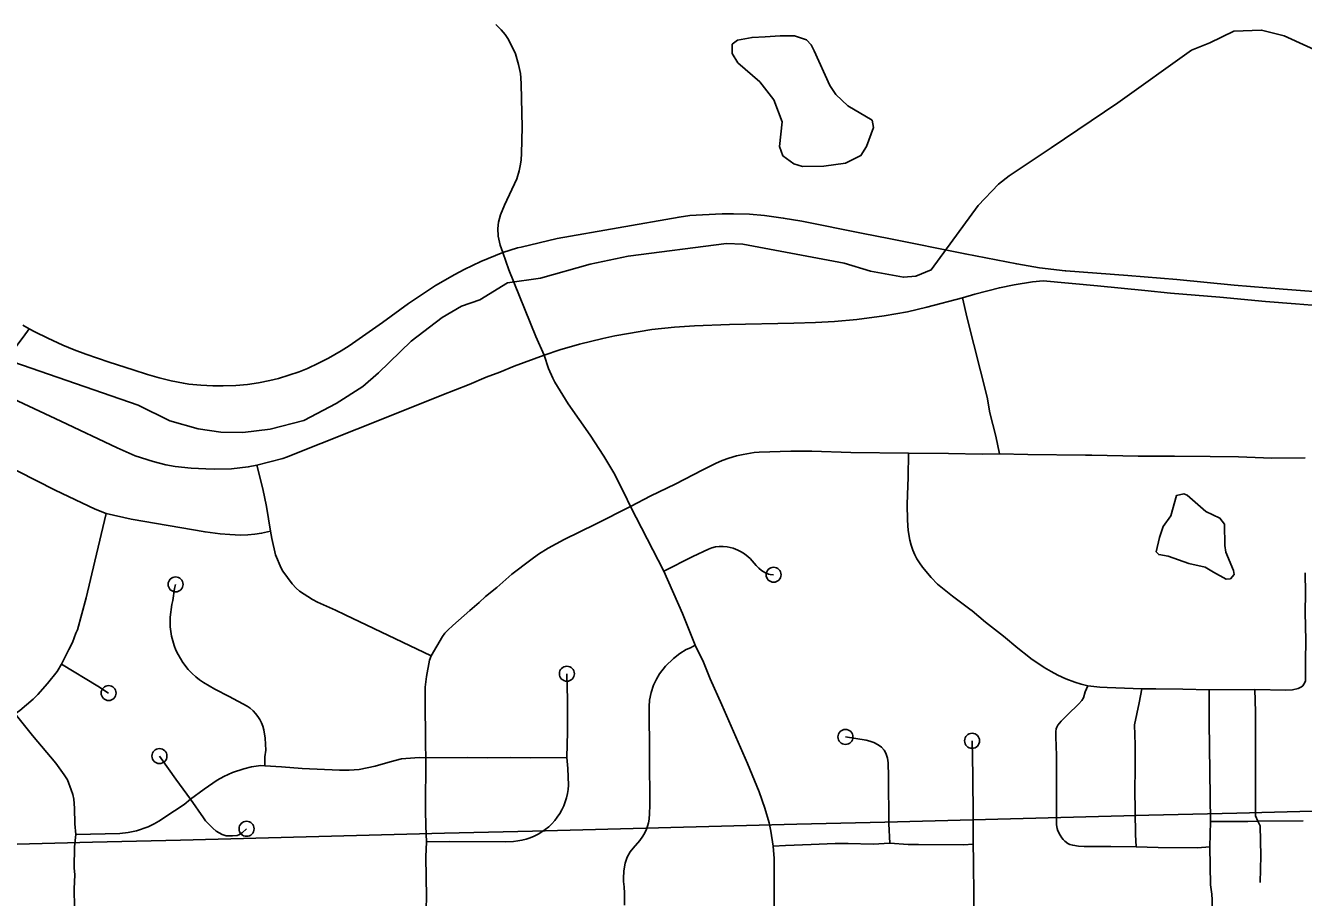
# Model space of a CAD drawing. Extents: x -19 to 366, y -4 to 359.
# Drawn here: x 146.019 to 146.825, y 191.347 to 191.897 of the extents above; entities that cross this region are included whole.
import ezdxf

# ---------------------------------------------------------------- set-up
doc = ezdxf.new("R2010")
doc.units = 0
for name, color, linetype in [('R_Striping', 7, 'Continuous'), ('R_Temp Easement', 7, 'Continuous'), ('Sheet Fence', 7, 'Continuous')]:
    doc.layers.add(name, color=color, linetype=linetype)

msp = doc.modelspace()

# ---------------------------------------------------------------- linework, layer by layer
at = {"layer": 'R_Striping'}
for points in [[(146.31977, 191.75408), (146.31805, 191.75864), (146.31677, 191.76424), (146.3166, 191.76917), (146.31707, 191.77322), (146.31833, 191.77772), (146.3208, 191.78391), (146.3285, 191.80045), (146.33003, 191.8055), (146.33094, 191.80977), (146.33136, 191.81252), (146.33157, 191.8164), (146.33187, 191.83319), (146.33137, 191.86027), (146.33118, 191.86435), (146.33086, 191.86698), (146.3296, 191.87278), (146.32777, 191.87934), (146.32466, 191.8859), (146.32286, 191.88917), (146.32124, 191.89161), (146.31872, 191.89456), (146.31533, 191.89788)], [(146.54718, 191.76601), (146.50846, 191.77376), (146.49675, 191.77572), (146.48491, 191.77736), (146.47543, 191.77817), (146.46531, 191.77848), (146.45807, 191.77839), (146.44565, 191.77779), (146.43778, 191.77725), (146.43092, 191.77636), (146.35409, 191.76279), (146.3313, 191.75736), (146.32897, 191.75696), (146.31977, 191.75408)], [(146.56333, 191.76286), (146.54718, 191.76601)], [(146.87249, 191.72587), (146.8452, 191.72841), (146.81207, 191.73081), (146.78116, 191.73333), (146.74507, 191.73692), (146.71421, 191.73949), (146.67493, 191.74237), (146.67452, 191.74243), (146.65841, 191.74439), (146.64403, 191.74683), (146.61149, 191.75306), (146.56333, 191.76286)], [(146.31977, 191.75408), (146.30597, 191.74831), (146.29532, 191.74325), (146.28945, 191.74015), (146.2772, 191.73307), (146.26028, 191.72176), (146.24375, 191.70983), (146.22271, 191.69513), (146.21776, 191.69188), (146.2098, 191.6872), (146.20345, 191.68403), (146.19647, 191.68077), (146.19118, 191.67868), (146.17814, 191.67448), (146.17271, 191.67313), (146.16559, 191.67172), (146.15861, 191.6707), (146.15122, 191.67), (146.1433, 191.66975), (146.13685, 191.6698), (146.12919, 191.67015), (146.12157, 191.67094), (146.11821, 191.67143), (146.11054, 191.67301), (146.10288, 191.67489), (146.09555, 191.677), (146.08643, 191.68), (146.07144, 191.68468), (146.05663, 191.68972), (146.0493, 191.69247), (146.04201, 191.69552), (146.03262, 191.69987), (146.02433, 191.70396)], [(146.31977, 191.75408), (146.32356, 191.74305), (146.34054, 191.70105), (146.34575, 191.68918)], [(146.88916, 191.71568), (146.85682, 191.71865), (146.81997, 191.7216), (146.80105, 191.72299), (146.7721, 191.72582), (146.741, 191.72836), (146.72494, 191.72999), (146.69501, 191.73293), (146.66062, 191.7362), (146.65405, 191.73555), (146.64248, 191.73365), (146.63307, 191.73169), (146.61763, 191.72767), (146.60988, 191.72527)], [(146.60988, 191.72527), (146.58727, 191.71941), (146.57511, 191.71662), (146.56044, 191.71404), (146.54317, 191.71174), (146.52895, 191.71052), (146.5171, 191.70986), (146.50345, 191.7094), (146.46279, 191.70848), (146.44067, 191.70768), (146.42802, 191.70681), (146.41384, 191.70528), (146.39041, 191.70131), (146.38293, 191.69975), (146.36814, 191.69608), (146.35563, 191.69246), (146.34575, 191.68918)], [(146.63315, 191.62684), (146.63087, 191.63802), (146.62716, 191.65274), (146.62533, 191.6626), (146.61268, 191.71255), (146.60988, 191.72527)], [(146.02082, 191.70574), (146.01686, 191.70817)], [(146.02082, 191.70574), (146.01711, 191.70053), (145.99352, 191.66968), (145.98844, 191.66448), (145.96632, 191.63999)], [(146.02433, 191.70396), (146.02082, 191.70574)], [(146.34575, 191.68918), (146.32692, 191.68211), (146.31792, 191.67839), (146.30925, 191.67518), (146.29854, 191.67064), (146.28116, 191.664), (146.24932, 191.65108), (146.18318, 191.62465), (146.18086, 191.62385), (146.16448, 191.61961)], [(146.34575, 191.68918), (146.34856, 191.68075), (146.35131, 191.67458), (146.35261, 191.67209), (146.36088, 191.65842), (146.37476, 191.63865), (146.38357, 191.62528), (146.38976, 191.61476), (146.3964, 191.60194), (146.40034, 191.59366)], [(146.16448, 191.61961), (146.15913, 191.61859), (146.14863, 191.61731), (146.13786, 191.61719), (146.13227, 191.61729), (146.12306, 191.61783), (146.11294, 191.61886), (146.10706, 191.62), (146.09908, 191.62211), (146.0878, 191.62569), (146.07642, 191.63064), (146.04084, 191.64756), (145.99352, 191.66968)], [(146.0695, 191.58914), (146.0625, 191.5919), (146.03729, 191.60393), (145.96632, 191.63999)], [(146.57566, 191.62727), (146.53936, 191.62777), (146.51464, 191.62847), (146.50156, 191.6285), (146.48147, 191.62801), (146.47838, 191.62766), (146.47131, 191.62643), (146.46729, 191.62552), (146.46231, 191.62407), (146.45818, 191.62259), (146.45402, 191.62076), (146.44597, 191.61684), (146.42841, 191.60777), (146.41321, 191.60028), (146.40034, 191.59366)], [(146.6889, 191.48044), (146.68471, 191.48134), (146.68076, 191.48264), (146.67508, 191.48483), (146.67004, 191.48708), (146.66571, 191.48932), (146.66132, 191.4919), (146.65301, 191.49752), (146.65162, 191.49862), (146.64468, 191.50418), (146.6357, 191.51172), (146.62442, 191.52056), (146.61592, 191.52764), (146.61451, 191.52872), (146.6036, 191.53707), (146.59516, 191.54371), (146.59412, 191.54454), (146.59002, 191.54869), (146.58456, 191.55526), (146.58261, 191.55798), (146.58104, 191.56055), (146.57973, 191.56316), (146.57856, 191.56605), (146.57747, 191.56922), (146.57661, 191.5724), (146.57558, 191.57854), (146.5751, 191.58505), (146.57487, 191.59483), (146.575, 191.60096), (146.57549, 191.61222), (146.57566, 191.62727)], [(146.63315, 191.62684), (146.62219, 191.62659), (146.60093, 191.62709), (146.57566, 191.62727)], [(146.82597, 191.62424), (146.80503, 191.62417), (146.78393, 191.6249), (146.76606, 191.62518), (146.74363, 191.62542), (146.72063, 191.62546), (146.69132, 191.62607), (146.68748, 191.62611), (146.65095, 191.62647), (146.63315, 191.62684)], [(146.16448, 191.61961), (146.16821, 191.60477), (146.17054, 191.59356), (146.17318, 191.57806)], [(146.0695, 191.58914), (146.06223, 191.55906), (146.05685, 191.53602), (146.05128, 191.51573), (146.05035, 191.51357), (146.04823, 191.50767), (146.04585, 191.50327), (146.04122, 191.49404)], [(146.17318, 191.57806), (146.16752, 191.57669), (146.16334, 191.57604), (146.1589, 191.57562), (146.15417, 191.57557), (146.14755, 191.57585), (146.14128, 191.57635), (146.13184, 191.5776), (146.08528, 191.58565), (146.0695, 191.58914)], [(146.40034, 191.59366), (146.37813, 191.5824), (146.3584, 191.57275), (146.34841, 191.56728), (146.34234, 191.56343), (146.33735, 191.55998), (146.32552, 191.5509), (146.31595, 191.5425), (146.30887, 191.53673), (146.30477, 191.53299), (146.29885, 191.52801), (146.2882, 191.5185), (146.28495, 191.51543), (146.28323, 191.51361), (146.28166, 191.51141), (146.27447, 191.49925)], [(146.40034, 191.59366), (146.42143, 191.55283)], [(146.17318, 191.57806), (146.17392, 191.57335), (146.17638, 191.56309), (146.17981, 191.55458), (146.18098, 191.5527), (146.18687, 191.54474), (146.1893, 191.54197), (146.19135, 191.54014), (146.19958, 191.53486), (146.20271, 191.5332), (146.21408, 191.5282), (146.22033, 191.52529), (146.27447, 191.49925)], [(146.42143, 191.55283), (146.43956, 191.56203), (146.44946, 191.56674), (146.45168, 191.56757), (146.45397, 191.56811), (146.45633, 191.56833), (146.45886, 191.56834), (146.46138, 191.56809), (146.46512, 191.56719), (146.46814, 191.56608), (146.47023, 191.56504), (146.47219, 191.56379), (146.47464, 191.56187), (146.47579, 191.56073), (146.47952, 191.55637), (146.4812, 191.55474), (146.48302, 191.55328), (146.48514, 191.55191), (146.48743, 191.55083), (146.48847, 191.55061), (146.49063, 191.5505)], [(146.42143, 191.55283), (146.4332, 191.52593), (146.44116, 191.50605)], [(146.82605, 191.55162), (146.82624, 191.53897), (146.82606, 191.52686), (146.82638, 191.50904), (146.82627, 191.49621), (146.82632, 191.48505), (146.8262, 191.4835), (146.82581, 191.48237), (146.82449, 191.48032), (146.82369, 191.47963)], [(146.16959, 191.42977), (146.16952, 191.43551), (146.1701, 191.43984), (146.16971, 191.44735), (146.16893, 191.45257), (146.16832, 191.45482), (146.16747, 191.45701), (146.16642, 191.4591), (146.16517, 191.46109), (146.16374, 191.46294), (146.16213, 191.46464), (146.16036, 191.46617), (146.15847, 191.46753), (146.14706, 191.47372), (146.13809, 191.47832), (146.13083, 191.48242), (146.12834, 191.48415), (146.12596, 191.48604), (146.12372, 191.48808), (146.12128, 191.49068), (146.11788, 191.49502), (146.11626, 191.49757), (146.11479, 191.50023), (146.1135, 191.50297), (146.11239, 191.50579), (146.11148, 191.50868), (146.11075, 191.51162), (146.11024, 191.5146), (146.10989, 191.51762), (146.10977, 191.52064), (146.10982, 191.52367), (146.11088, 191.5318), (146.11143, 191.53424), (146.11262, 191.54172), (146.11325, 191.54441)], [(146.44116, 191.50605), (146.43821, 191.50437), (146.43554, 191.50337), (146.43154, 191.50082), (146.42749, 191.4976), (146.42233, 191.49281), (146.41859, 191.48786), (146.41666, 191.48453), (146.41492, 191.48087), (146.41343, 191.47612), (146.41239, 191.47121), (146.41206, 191.46721), (146.41237, 191.43634), (146.41246, 191.40484), (146.41235, 191.3998), (146.41203, 191.39614), (146.41165, 191.39378), (146.4111, 191.39164), (146.41044, 191.38976), (146.40944, 191.38758), (146.40818, 191.3855), (146.40616, 191.38263), (146.40196, 191.37792), (146.40012, 191.37548), (146.39826, 191.37207), (146.39755, 191.37029), (146.39702, 191.36832), (146.39614, 191.36364), (146.39589, 191.35864), (146.39594, 191.35685), (146.39631, 191.35334), (146.39643, 191.34935), (146.39651, 191.34177)], [(146.44116, 191.50605), (146.44629, 191.4954), (146.45068, 191.48475), (146.45799, 191.46846), (146.47404, 191.43139), (146.48152, 191.41348), (146.48515, 191.4031), (146.48774, 191.39395), (146.48885, 191.38869), (146.49027, 191.37922)], [(146.27447, 191.49925), (146.27346, 191.49647), (146.27156, 191.48635), (146.27082, 191.47959), (146.27068, 191.47306), (146.27096, 191.44332), (146.27121, 191.43494)], [(146.04122, 191.49404), (146.03852, 191.4895), (146.03238, 191.48179), (146.02635, 191.4749), (146.02344, 191.47188), (146.01498, 191.4647), (146.01196, 191.46274)], [(146.04122, 191.49404), (146.06426, 191.48014), (146.07101, 191.47579)], [(146.36015, 191.43519), (146.36062, 191.45129), (146.36053, 191.47155), (146.36016, 191.48799)], [(146.6889, 191.48044), (146.68722, 191.47662), (146.68614, 191.47286), (146.68513, 191.47102), (146.68316, 191.46892), (146.67597, 191.46211), (146.67209, 191.45811), (146.67004, 191.45552), (146.66934, 191.45422), (146.66899, 191.45321), (146.66879, 191.45147), (146.6687, 191.44811), (146.66914, 191.43646), (146.66917, 191.39257), (146.66946, 191.39028), (146.67, 191.3889), (146.67138, 191.38616), (146.6724, 191.38439), (146.67333, 191.38334), (146.67448, 191.38221), (146.6763, 191.38085), (146.67753, 191.38023), (146.67934, 191.37966), (146.6831, 191.37913), (146.68666, 191.37893), (146.70335, 191.379), (146.7193, 191.37876)], [(146.72288, 191.47841), (146.70104, 191.47921), (146.69641, 191.47957), (146.6889, 191.48044)], [(146.72288, 191.47841), (146.7213, 191.46957), (146.7184, 191.45564), (146.71874, 191.4432), (146.71873, 191.42707), (146.71856, 191.4153), (146.71895, 191.3865), (146.7193, 191.37876)], [(146.76555, 191.47783), (146.74886, 191.47834), (146.73183, 191.47849), (146.72288, 191.47841)], [(146.76555, 191.47783), (146.76549, 191.45752), (146.76636, 191.39471)], [(146.79418, 191.47794), (146.76555, 191.47783)], [(146.82369, 191.47963), (146.82154, 191.47865), (146.81805, 191.47786), (146.81389, 191.4777), (146.79418, 191.47794)], [(146.79418, 191.47794), (146.79472, 191.46388), (146.79469, 191.39835), (146.79612, 191.39488)], [(146.01196, 191.46274), (146.02286, 191.44909), (146.03776, 191.43156), (146.04298, 191.42419), (146.04502, 191.42098), (146.04746, 191.41474), (146.04835, 191.41168), (146.04896, 191.40882), (146.04953, 191.40317), (146.04962, 191.39312), (146.05024, 191.3865)], [(146.56385, 191.38097), (146.56331, 191.39323), (146.56315, 191.42312), (146.56294, 191.43175), (146.5625, 191.43463), (146.56143, 191.43784), (146.56038, 191.43974), (146.55872, 191.44155), (146.55666, 191.44311), (146.5538, 191.44456), (146.55135, 191.4454), (146.54895, 191.44596), (146.53597, 191.44809)], [(146.61649, 191.38042), (146.61662, 191.39732), (146.61632, 191.42387), (146.61586, 191.44564)], [(146.12276, 191.40872), (146.11343, 191.42143), (146.10307, 191.43599)], [(146.27121, 191.43494), (146.2672, 191.435), (146.25848, 191.43453), (146.25588, 191.43425), (146.24859, 191.4324), (146.23925, 191.42957), (146.22915, 191.42759), (146.22268, 191.42706), (146.21678, 191.42714), (146.19314, 191.42809), (146.17998, 191.42919), (146.16959, 191.42977)], [(146.27121, 191.43494), (146.27103, 191.4021), (146.27113, 191.39167), (146.27157, 191.38178)], [(146.36015, 191.43519), (146.33728, 191.43494), (146.32451, 191.43508), (146.31038, 191.43487), (146.29744, 191.43507), (146.27121, 191.43494)], [(146.27157, 191.38178), (146.28591, 191.38205), (146.32154, 191.38186), (146.32643, 191.38216), (146.32915, 191.38243), (146.33183, 191.38289), (146.33446, 191.38356), (146.33704, 191.38441), (146.33957, 191.38545), (146.342, 191.38667), (146.34435, 191.38807), (146.34655, 191.38964), (146.34868, 191.39136), (146.35063, 191.39324), (146.35247, 191.39526), (146.35413, 191.3974), (146.35565, 191.39967), (146.357, 191.40203), (146.35816, 191.4045), (146.35915, 191.40703), (146.35992, 191.40964), (146.36053, 191.4123), (146.36093, 191.41499), (146.36113, 191.41771), (146.36086, 191.42809), (146.36015, 191.43519)], [(146.16959, 191.42977), (146.16712, 191.42995), (146.1612, 191.42918), (146.15622, 191.42788), (146.14906, 191.42564), (146.14367, 191.42316), (146.13945, 191.42077), (146.13133, 191.41517), (146.12276, 191.40872)], [(146.12276, 191.40872), (146.11857, 191.40549), (146.11266, 191.40135), (146.10262, 191.3948), (146.09981, 191.39312), (146.096, 191.39137), (146.08863, 191.3889), (146.08341, 191.38776), (146.07806, 191.38704), (146.05024, 191.3865)], [(146.15804, 191.39007), (146.15525, 191.38744), (146.15316, 191.38627), (146.15205, 191.38595), (146.14922, 191.38569), (146.14519, 191.38571), (146.14268, 191.38639), (146.13893, 191.3885), (146.13669, 191.39047), (146.13221, 191.39518), (146.13083, 191.39694), (146.12276, 191.40872)], [(146.76636, 191.39471), (146.76598, 191.37861)], [(146.79612, 191.39488), (146.78983, 191.39473), (146.76636, 191.39471)], [(146.82486, 191.39517), (146.79612, 191.39488)], [(146.79612, 191.39488), (146.79768, 191.39193), (146.79801, 191.37292), (146.79759, 191.35615)], [(146.05024, 191.3865), (146.04946, 191.37864), (146.04929, 191.36533), (146.04961, 191.36101), (146.04924, 191.35214), (146.04932, 191.34846), (146.04938, 191.34425), (146.0496, 191.33768), (146.04997, 191.33094), (146.05042, 191.32593), (146.05071, 191.32277), (146.05086, 191.32014)], [(146.27157, 191.38178), (146.27116, 191.37242), (146.27155, 191.34681), (146.2714, 191.33976), (146.27152, 191.32478)], [(146.56385, 191.38097), (146.55346, 191.38043), (146.53768, 191.38075), (146.52946, 191.38072), (146.51437, 191.38025), (146.49807, 191.37944), (146.49027, 191.37922)], [(146.49027, 191.37922), (146.49088, 191.37143), (146.49098, 191.36091), (146.49098, 191.34518), (146.49054, 191.32641)], [(146.61649, 191.38042), (146.61044, 191.38005), (146.58211, 191.38011), (146.5755, 191.38025), (146.56385, 191.38097)], [(146.61649, 191.38042), (146.61684, 191.37011), (146.61703, 191.34648), (146.61696, 191.33623), (146.61715, 191.32655)], [(146.7193, 191.37876), (146.73321, 191.37835), (146.75802, 191.37802), (146.76598, 191.37861)], [(146.76598, 191.37861), (146.76627, 191.3547), (146.76641, 191.35326), (146.76723, 191.34872), (146.76739, 191.34524), (146.7677, 191.31115)]]:
    msp.add_lwpolyline(points, dxfattribs=at)
for centre in [(146.49063, 191.5505), (146.11325, 191.54441), (146.36016, 191.48799), (146.07101, 191.47579), (146.53597, 191.44809), (146.61586, 191.44564), (146.10307, 191.43599), (146.15804, 191.39007)]:
    msp.add_circle(centre, 0.00473, dxfattribs=at)
at = {"layer": 'R_Temp Easement'}
for points in [[(146.84132, 191.87768), (146.81278, 191.89091), (146.79854, 191.8944), (146.78093, 191.89368), (146.76583, 191.88635), (146.75432, 191.8817), (146.70781, 191.8485), (146.66581, 191.82008), (146.63925, 191.80241), (146.63247, 191.79723), (146.61971, 191.78366), (146.59013, 191.74302), (146.58031, 191.73914), (146.57255, 191.73832), (146.55167, 191.74213), (146.53514, 191.7473), (146.47119, 191.75928), (146.46095, 191.75958), (146.39888, 191.75166), (146.37486, 191.74672), (146.34348, 191.73774), (146.32267, 191.73491), (146.30514, 191.72414), (146.29362, 191.72006), (146.28155, 191.71294), (146.26198, 191.69799), (146.24132, 191.6779), (146.23135, 191.66947), (146.21458, 191.65871), (146.19421, 191.64792), (146.17285, 191.64243), (146.15563, 191.64039), (146.14179, 191.64047), (146.12756, 191.64262), (146.10952, 191.64778), (146.08973, 191.65767)], [(146.52229, 191.80845), (146.50884, 191.80834), (146.50333, 191.81), (146.49647, 191.81506), (146.49433, 191.82093), (146.49609, 191.83649), (146.49066, 191.85048), (146.48185, 191.86179), (146.4681, 191.87381), (146.46445, 191.87966), (146.46439, 191.88554), (146.46778, 191.88803), (146.47705, 191.88982), (146.48539, 191.89007)], [(146.49485, 191.89091), (146.48539, 191.89007)], [(146.49485, 191.89091), (146.50376, 191.8908), (146.51136, 191.88821), (146.51423, 191.88519), (146.51616, 191.88142), (146.52601, 191.8595), (146.52985, 191.85384), (146.53749, 191.8467), (146.55273, 191.83753), (146.55372, 191.83299), (146.54928, 191.82082), (146.54573, 191.81529), (146.53592, 191.81046), (146.52229, 191.80845)], [(146.08973, 191.65767), (146.00516, 191.68693)], [(146.73649, 191.58095), (146.74136, 191.58763), (146.74485, 191.60055), (146.74939, 191.60154), (146.75148, 191.6008), (146.75491, 191.59779), (146.76331, 191.59047)], [(146.76331, 191.59047), (146.77226, 191.58618), (146.77513, 191.58241), (146.77544, 191.56895), (146.77604, 191.56478), (146.78088, 191.55325), (146.78128, 191.5506), (146.77884, 191.54792), (146.77619, 191.54771), (146.7682, 191.5522), (146.76286, 191.55538), (146.75261, 191.55757), (146.7395, 191.5622), (146.73362, 191.56329), (146.73209, 191.56498), (146.73409, 191.5741), (146.73649, 191.58095)]]:
    msp.add_lwpolyline(points, dxfattribs=at)
at = {"layer": 'Sheet Fence'}
for points in [[(154.11585, 1.87092), (153.9063, 10.48743), (153.69602, 19.10409), (153.48501, 27.72087), (153.27327, 36.3378), (153.0608, 44.95486), (152.84759, 53.57206), (152.63366, 62.1894), (152.419, 70.80688), (152.20362, 79.42449), (151.98751, 88.04225), (151.77068, 96.66014), (151.55312, 105.27817), (151.33484, 113.89634), (151.11584, 122.51465), (150.89612, 131.13311), (150.67568, 139.7517), (150.45452, 148.37043), (150.23264, 156.98931), (150.01005, 165.60832), (149.78674, 174.22748), (149.56272, 182.84677), (149.33799, 191.46621), (149.11254, 200.0858), (148.88638, 208.70552), (148.65952, 217.32539), (148.43194, 225.9454), (148.20366, 234.56555), (147.97466, 243.18584), (147.74497, 251.80628), (147.51457, 260.42687), (147.28346, 269.04759), (147.05165, 277.66846), (146.81914, 286.28948), (146.58593, 294.91064), (146.35202, 303.53194), (146.11742, 312.15339), (145.88211, 320.77499), (145.64611, 329.39673), (145.40941, 338.01861), (145.17202, 346.64065)], [(146.77834, 1.69699), (146.57878, 10.31313), (146.37852, 18.92942), (146.17757, 27.54584), (145.97591, 36.16241), (145.77356, 44.77911), (145.57052, 53.39596), (145.36679, 62.01295), (145.16236, 70.63008), (144.95724, 79.24735), (144.75142, 87.86477), (144.54492, 96.48232), (144.33773, 105.10002), (144.12986, 113.71787), (143.92129, 122.33585), (143.71204, 130.95398), (143.5021, 139.57225), (143.29148, 148.19067), (143.08018, 156.80923), (142.8682, 165.42794), (142.65553, 174.04679), (142.44218, 182.66579), (142.22816, 191.28493), (142.01345, 199.90421), (141.79807, 208.52365), (141.58202, 217.14322), (141.36528, 225.76295), (141.14788, 234.38282), (140.9298, 243.00284), (140.71105, 251.623), (140.49162, 260.24332), (140.27153, 268.86377), (140.05077, 277.48438), (139.82934, 286.10514), (139.60724, 294.72604), (139.38447, 303.34709), (139.16105, 311.96829), (138.93695, 320.58964), (138.7122, 329.21114), (138.48678, 337.83278), (138.2607, 346.45458)], [(0, 189.51617), (7.11214, 189.52059), (14.22427, 189.53386), (21.33637, 189.55597), (28.44845, 189.58693), (35.56048, 189.62672), (42.67245, 189.67537), (49.78436, 189.73285), (56.89619, 189.79918), (64.00793, 189.87436), (71.11958, 189.95838), (78.23111, 190.05124), (85.34253, 190.15294), (92.45381, 190.26349), (99.56495, 190.38288), (106.67593, 190.51112), (113.78675, 190.6482), (120.89739, 190.79412), (128.00785, 190.94888), (135.11811, 191.11248), (142.22816, 191.28493), (149.33799, 191.46621), (156.44759, 191.65634), (163.55694, 191.85531), (170.66605, 192.06312), (177.77489, 192.27977), (184.88345, 192.50526), (191.99173, 192.73959), (199.09971, 192.98276), (206.20739, 193.23477), (213.31474, 193.49561), (220.42177, 193.7653), (227.52845, 194.04382), (234.63479, 194.33118), (241.74076, 194.62738), (248.84635, 194.93241), (255.95157, 195.24628), (263.05638, 195.56898), (270.16079, 195.90052), (277.26478, 196.24089), (284.36834, 196.5901), (291.47147, 196.94814), (298.57414, 197.31501), (305.67635, 197.69072), (312.77809, 198.07525), (319.87934, 198.46862), (326.9801, 198.87082), (334.08035, 199.28185), (341.18009, 199.7017)]]:
    msp.add_spline(points, degree=3, dxfattribs=at)

doc.saveas('drawing.dxf')
